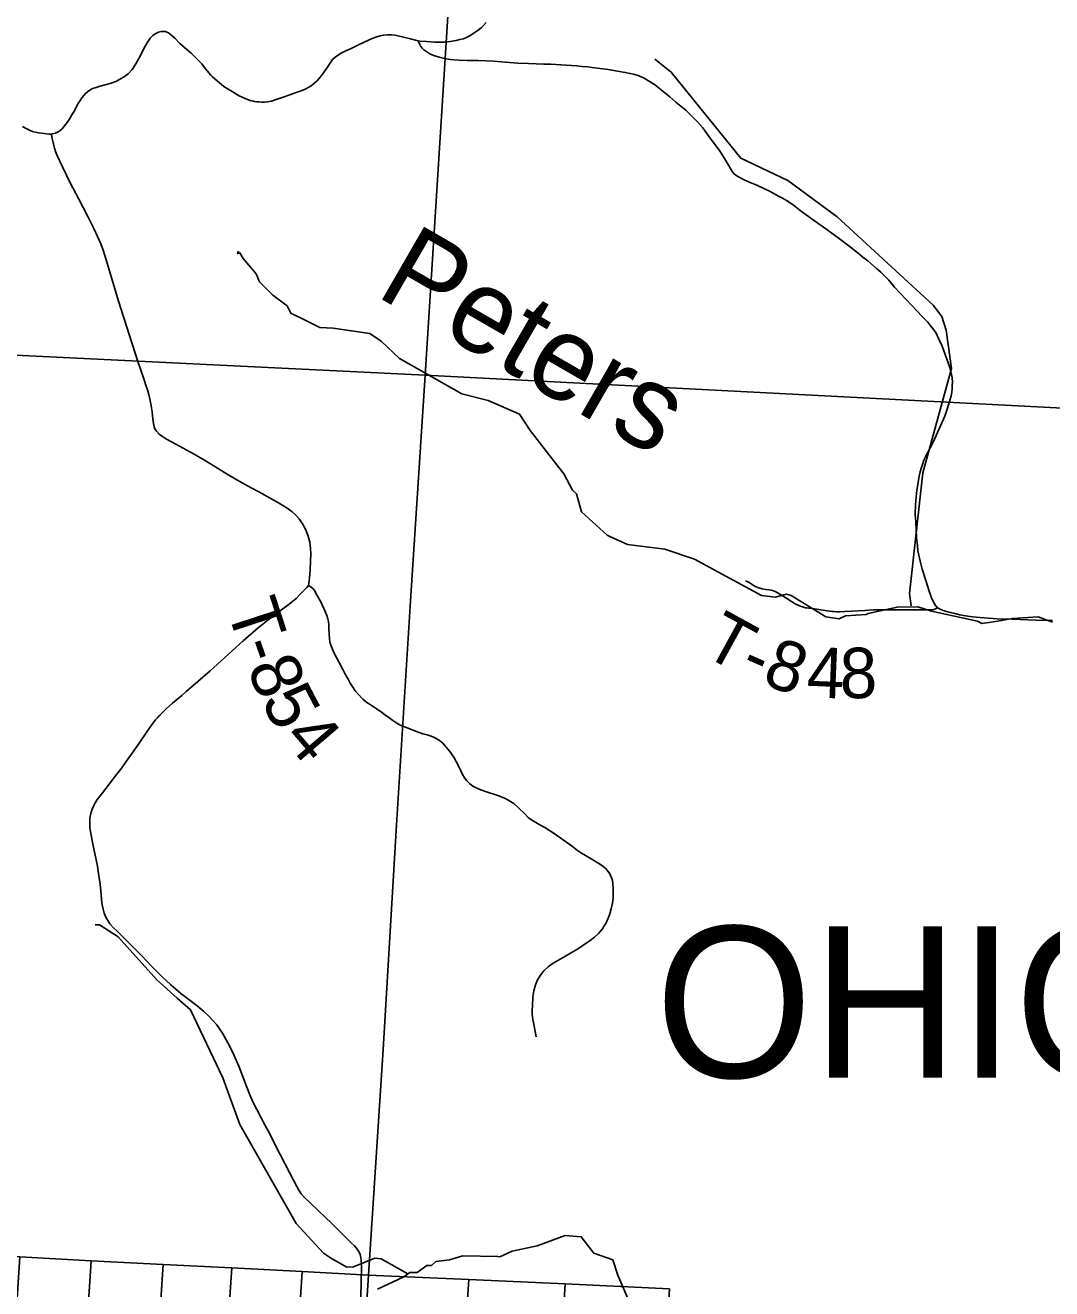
# Model space of a CAD drawing. Extents: x 396.2 to 468.4, y 232.6 to 279.1.
# Drawn here: x 421.953 to 423.11, y 267.097 to 268.52 of the extents above; entities that cross this region are included whole.
import ezdxf

# ---------------------------------------------------------------- set-up
doc = ezdxf.new("R2010")
doc.units = 0
for name, color, linetype in [('GM_X_County_Road', 7, 'Continuous'), ('GM_X_Minor_River', 7, 'Continuous'), ('GM_X_Minor_River_Text', 7, 'Continuous'), ('GM_X_Section', 7, 'Continuous'), ('GM_X_Township_Road', 7, 'Continuous'), ('GM_X_Township_Road_Text', 7, 'Continuous'), ('GM_X_Township_Text', 7, 'Continuous')]:
    doc.layers.add(name, color=color, linetype=linetype)

msp = doc.modelspace()

# ---------------------------------------------------------------- linework, layer by layer
at = {"layer": 'GM_X_County_Road'}
for points in [[(421.9824, 268.3976), (421.9832, 268.3977), (421.9869, 268.3984), (421.9894, 268.3995), (421.9921, 268.4012), (421.9947, 268.4036), (421.9973, 268.4067), (422.0003, 268.4106), (422.0031, 268.4149), (422.0056, 268.4191), (422.0078, 268.4227), (422.0126, 268.4319), (422.0147, 268.4352), (422.0166, 268.4382), (422.0189, 268.441), (422.021, 268.4432), (422.0231, 268.4451), (422.0258, 268.447), (422.0281, 268.4483), (422.0303, 268.4492), (422.0331, 268.4501), (422.0376, 268.4516), (422.0432, 268.453), (422.0486, 268.4546), (422.0549, 268.4569), (422.0604, 268.4596), (422.0645, 268.4621), (422.0688, 268.4655), (422.0733, 268.4704), (422.0775, 268.4765), (422.0794, 268.48), (422.0829, 268.4862), (422.0868, 268.4938), (422.0907, 268.5009), (422.0926, 268.5037), (422.0939, 268.5054), (422.0954, 268.5072), (422.0967, 268.5084), (422.0984, 268.5097), (422.1, 268.5108), (422.1017, 268.5117), (422.1032, 268.5123), (422.1048, 268.5128), (422.1061, 268.513), (422.1075, 268.5131), (422.1086, 268.5132), (422.1097, 268.5131), (422.1111, 268.5129), (422.1126, 268.5124), (422.1143, 268.5115), (422.1162, 268.5102), (422.1188, 268.508), (422.1216, 268.5055), (422.1273, 268.4996), (422.1347, 268.493), (422.14, 268.4885), (422.142, 268.4868), (422.1441, 268.4847), (422.1461, 268.4828), (422.149, 268.4796), (422.1518, 268.4766), (422.1563, 268.4712), (422.1622, 268.464), (422.164, 268.4621), (422.1669, 268.4594), (422.1715, 268.4555), (422.1769, 268.4513), (422.1817, 268.4481), (422.1861, 268.4453), (422.1904, 268.4428), (422.1941, 268.4407), (422.2008, 268.4376), (422.2036, 268.4365), (422.2065, 268.4355), (422.2087, 268.4349), (422.2113, 268.4343), (422.2138, 268.4339), (422.2165, 268.4337), (422.2195, 268.4334), (422.2226, 268.4334), (422.226, 268.4338), (422.2281, 268.4341), (422.2304, 268.4346), (422.2358, 268.4364), (422.2426, 268.4387), (422.2513, 268.4416), (422.2582, 268.4442), (422.2628, 268.4459), (422.2675, 268.4478), (422.2699, 268.4489), (422.2726, 268.4503), (422.2753, 268.452), (422.2778, 268.454), (422.2818, 268.4575), (422.2854, 268.4615), (422.2884, 268.4655), (422.2942, 268.4741), (422.2968, 268.4781), (422.2994, 268.4815), (422.3024, 268.484), (422.3049, 268.486), (422.3091, 268.4885), (422.3151, 268.4916), (422.3194, 268.4937), (422.3276, 268.4976), (422.3349, 268.5012), (422.3441, 268.5052), (422.3491, 268.507), (422.3528, 268.5081), (422.3566, 268.509), (422.3608, 268.5094), (422.3659, 268.5092), (422.3696, 268.5088), (422.3748, 268.5078), (422.3809, 268.5063), (422.387, 268.5048), (422.3929, 268.5033), (422.3959, 268.5027), (422.3981, 268.5023), (422.4051, 268.5017), (422.4146, 268.5011), (422.4192, 268.501), (422.4253, 268.5011), (422.432, 268.5018), (422.4384, 268.5029), (422.4426, 268.5039), (422.4467, 268.5049), (422.4502, 268.5062), (422.4531, 268.5077), (422.4563, 268.5096), (422.4633, 268.5144), (422.4666, 268.5171), (422.4691, 268.5194), (422.4725, 268.5233)], [(421.95, 268.4062), (421.9539, 268.4038), (421.9578, 268.4018), (421.9612, 268.4005), (421.9643, 268.3996), (421.9678, 268.3989), (421.9745, 268.398), (421.98, 268.3975), (421.9824, 268.3976)]]:
    msp.add_lwpolyline(points, dxfattribs=at)
at = {"layer": 'GM_X_Minor_River'}
for points in [[(422.9515, 267.866), (422.9496, 267.8799), (422.9644, 268.0159), (422.9969, 268.1335), (422.9906, 268.1765), (422.9858, 268.1921), (422.976, 268.2047), (422.8678, 268.3043), (422.8123, 268.3453), (422.7903, 268.3557), (422.7593, 268.3703), (422.681, 268.4674), (422.6625, 268.482)], [(423.1105, 267.8476), (423.0946, 267.8537), (423.0652, 267.8517), (423.0489, 267.8486), (423.0311, 267.8463), (423.0262, 267.8486), (422.9744, 267.8602), (422.9589, 267.8648), (422.9355, 267.8647), (422.903, 267.8574), (422.9007, 267.8563), (422.8773, 267.8547), (422.8701, 267.8516), (422.855, 267.8535), (422.816, 267.8777), (422.8107, 267.8792), (422.7979, 267.8758), (422.7827, 267.8776), (422.7336, 267.9045), (422.7071, 267.9185), (422.6738, 267.9298), (422.6315, 267.9351), (422.6118, 267.9441), (422.6088, 267.9457), (422.58, 267.9718), (422.574, 267.9923), (422.5698, 267.9965), (422.56, 268.0147), (422.5221, 268.0637), (422.51, 268.0819), (422.4748, 268.0974), (422.445, 268.1049), (422.4026, 268.1291), (422.3746, 268.1447), (422.3542, 268.1644), (422.3413, 268.1727), (422.3001, 268.1787), (422.285, 268.1798), (422.2729, 268.1855), (422.2684, 268.1877), (422.2521, 268.1957), (422.2483, 268.204), (422.232, 268.2162), (422.2169, 268.2309), (422.2131, 268.2401), (422.1987, 268.2575), (422.1949, 268.2636), (422.1923, 268.2628), (422.1934, 268.2655)], [(422.3843, 267.1134), (422.3539, 267.1306), (422.3468, 267.1312), (422.323, 267.1214), (422.3155, 267.1209), (422.298, 267.1309), (422.2891, 267.1369), (422.2584, 267.1701), (422.1948, 267.2819), (422.1757, 267.3345), (422.1394, 267.4109), (422.1243, 267.4239), (422.1011, 267.4447), (422.0576, 267.4932), (422.0365, 267.5068), (422.0317, 267.5067)], [(422.6341, 267.0803), (422.6209, 267.1122), (422.6152, 267.1293), (422.5937, 267.1369), (422.5831, 267.1502), (422.5796, 267.1551), (422.5615, 267.1569), (422.5298, 267.1451), (422.5018, 267.1389), (422.4878, 267.1328), (422.4855, 267.1332), (422.4462, 267.1339), (422.4311, 267.1293), (422.4156, 267.1273), (422.4107, 267.1228), (422.4054, 267.1228), (422.3945, 267.1151), (422.3865, 267.1151), (422.3797, 267.1102), (422.3499, 267.0964)]]:
    msp.add_lwpolyline(points, dxfattribs=at)
at = {"layer": 'GM_X_Section'}
for points in [[(422.4695, 269.1674), (422.4038, 268.126), (421.3567, 268.1769), (421.4251, 269.2153)], [(422.4695, 269.1674), (423.5049, 269.1165), (423.4737, 268.598), (423.4418, 268.0724), (422.4038, 268.126)], [(422.4038, 268.126), (422.3873, 267.8717), (422.3714, 267.6194), (422.3562, 267.3663), (422.3397, 267.1122), (422.265, 267.1161), (422.1857, 267.1202), (422.1085, 267.1242), (422.0274, 267.1283), (421.9468, 267.1325), (421.8678, 267.1364), (421.7867, 267.1407), (421.6999, 267.1457), (421.6279, 267.1492), (421.5422, 267.1537), (421.4595, 267.1579), (421.3782, 267.1621), (421.2935, 267.1662), (421.3567, 268.1769)], [(422.0274, 267.1283), (421.9592, 266.0827), (421.8794, 266.0863), (421.9468, 267.1325)], [(422.1085, 267.1242), (422.0393, 266.0792), (421.9592, 266.0827), (422.0274, 267.1283)], [(422.1857, 267.1202), (422.1144, 266.0758), (422.0393, 266.0792), (422.1085, 267.1242)], [(422.265, 267.1161), (422.1984, 266.0721), (422.1144, 266.0758), (422.1857, 267.1202)], [(422.3397, 267.1122), (422.2722, 266.0688), (422.1984, 266.0721), (422.265, 267.1161)], [(422.4529, 267.1071), (422.382, 266.0626), (422.2722, 266.0688), (422.3397, 267.1122)], [(422.5613, 267.1021), (422.4978, 266.0581), (422.382, 266.0626), (422.4529, 267.1071)], [(422.679, 267.0967), (422.6167, 266.0532), (422.4978, 266.0581), (422.5613, 267.1021)]]:
    msp.add_lwpolyline(points, close=True, dxfattribs=at)
at = {"layer": 'GM_X_Township_Road'}
for points in [[(423.1105, 267.8497), (423.0917, 267.8499), (423.0653, 267.8509), (423.0483, 267.8515), (423.0287, 267.8528), (423.0205, 267.8537), (423.0127, 267.8548), (423.0062, 267.8561), (422.999, 267.8577), (422.9936, 267.8591), (422.9873, 267.8609), (422.9839, 267.8622), (422.9811, 267.8639), (422.9788, 267.8666), (422.9768, 267.8697), (422.9753, 267.8724), (422.9742, 267.8749), (422.9715, 267.8827), (422.9681, 267.8933), (422.9638, 267.9074), (422.9613, 267.9165), (422.9598, 267.9232), (422.9589, 267.9279), (422.9583, 267.9337), (422.9575, 267.9432), (422.9564, 267.9606), (422.956, 267.9688), (422.9562, 267.9798), (422.9569, 267.989), (422.9576, 267.9963), (422.9592, 268.0051), (422.9604, 268.0122), (422.9616, 268.0171), (422.9626, 268.0209), (422.9643, 268.0263), (422.9657, 268.03), (422.9687, 268.0362), (422.9762, 268.0504), (422.9891, 268.0799), (422.9923, 268.0886), (422.9964, 268.1026), (422.9971, 268.1066), (422.9975, 268.1109), (422.9977, 268.1146), (422.9978, 268.1181), (422.9974, 268.123), (422.9966, 268.1267), (422.9947, 268.1346), (422.9912, 268.1452), (422.9861, 268.1586), (422.9823, 268.1671), (422.9793, 268.1734), (422.977, 268.1771), (422.9735, 268.1813), (422.97, 268.1855), (422.9632, 268.1925), (422.9581, 268.1979), (422.9327, 268.2252), (422.926, 268.2331), (422.9214, 268.2379), (422.9172, 268.2418), (422.9124, 268.2461), (422.9023, 268.2546), (422.897, 268.2589), (422.8917, 268.2632), (422.8794, 268.2727), (422.8704, 268.2794), (422.8561, 268.29), (422.8425, 268.2998), (422.8264, 268.3116), (422.8186, 268.3176), (422.8116, 268.3225), (422.8064, 268.3253), (422.802, 268.3276), (422.7967, 268.3306), (422.7917, 268.3332), (422.7859, 268.3359), (422.7773, 268.3398), (422.768, 268.3438), (422.7623, 268.3464), (422.7576, 268.3489), (422.7542, 268.3509), (422.7516, 268.3531), (422.75, 268.355), (422.748, 268.3579), (422.7454, 268.3625), (422.741, 268.3699), (422.7353, 268.379), (422.7294, 268.387), (422.7218, 268.3972), (422.7164, 268.4045), (422.711, 268.411), (422.7068, 268.4151), (422.6973, 268.4243), (422.6861, 268.4335), (422.6793, 268.4393), (422.6718, 268.4454), (422.6654, 268.4507), (422.662, 268.4532), (422.6555, 268.4576), (422.6506, 268.4604), (422.647, 268.4621), (422.6432, 268.4636), (422.6386, 268.4649), (422.6344, 268.4659), (422.6291, 268.467), (422.6203, 268.4684), (422.6097, 268.4701), (422.5919, 268.4725), (422.5869, 268.4731), (422.5801, 268.4738), (422.5745, 268.4743), (422.5627, 268.4751), (422.5448, 268.4761), (422.5373, 268.4764), (422.52, 268.477), (422.5076, 268.4775), (422.4896, 268.4789), (422.4805, 268.4796), (422.4722, 268.4802), (422.4635, 268.4805), (422.4509, 268.4805), (422.4416, 268.4809), (422.4361, 268.4812), (422.432, 268.4816), (422.4253, 268.4826), (422.4193, 268.484), (422.4135, 268.486), (422.409, 268.4881), (422.4054, 268.4903), (422.4022, 268.4925), (422.4003, 268.4943), (422.3989, 268.4961), (422.3975, 268.4986), (422.3959, 268.5027)], [(422.0954, 267.7317), (422.0972, 267.7342), (422.0999, 267.7376), (422.1019, 267.7399), (422.1044, 267.7427), (422.1087, 267.7472), (422.1118, 267.7502), (422.1189, 267.7563), (422.1293, 267.7651), (422.1345, 267.7696), (422.142, 267.776), (422.1612, 267.7929), (422.1987, 267.8265), (422.2154, 267.8411), (422.225, 267.8487), (422.239, 267.8595), (422.2504, 267.868), (422.2581, 267.8744), (422.2625, 267.8787), (422.2674, 267.8836), (422.2703, 267.8869), (422.2721, 267.8891), (422.2727, 267.8917), (422.2733, 267.8974), (422.274, 267.9066), (422.2745, 267.9162), (422.2748, 267.9241), (422.2744, 267.9311), (422.2736, 267.9378), (422.2727, 267.9418), (422.2714, 267.9458), (422.2688, 267.9524), (422.2656, 267.9585), (422.2615, 267.9641), (422.2578, 267.9682), (422.2538, 267.9719), (422.2482, 267.9759), (422.2383, 267.9821), (422.2161, 267.9945), (422.2076, 267.9991), (422.194, 268.0065), (422.1824, 268.0132), (422.1698, 268.0211), (422.1549, 268.0302), (422.1432, 268.0371), (422.135, 268.0415), (422.1225, 268.0482), (422.1121, 268.0539), (422.1066, 268.0575), (422.1038, 268.0595), (422.1008, 268.0628), (422.0991, 268.0655), (422.0984, 268.0679), (422.0977, 268.0714), (422.0969, 268.0767), (422.0959, 268.0846), (422.0946, 268.0935), (422.0939, 268.0974), (422.0932, 268.1008), (422.0923, 268.104), (422.0906, 268.1094), (422.0889, 268.1147), (422.0866, 268.1219), (422.0799, 268.1414), (422.0581, 268.2094), (422.055, 268.2193), (422.0487, 268.2407), (422.0443, 268.2558), (422.0409, 268.2668), (422.0381, 268.2739), (422.0346, 268.282), (422.0303, 268.291), (422.0265, 268.2986), (422.0235, 268.3047), (422.0129, 268.3251), (422.0037, 268.3425), (421.9994, 268.3513), (421.9948, 268.3606), (421.9887, 268.374), (421.9871, 268.378), (421.9859, 268.3815), (421.9847, 268.3862), (421.9833, 268.3926), (421.9826, 268.3967), (421.9824, 268.3976)], [(422.5289, 267.3804), (422.5258, 267.3966), (422.5251, 267.4), (422.5246, 267.4032), (422.5244, 267.4062), (422.5243, 267.4107), (422.5245, 267.4156), (422.525, 267.4256), (422.5262, 267.4324), (422.528, 267.439), (422.5304, 267.4447), (422.5335, 267.45), (422.5374, 267.4549), (422.5424, 267.4595), (422.548, 267.4634), (422.5609, 267.4709), (422.5764, 267.4801), (422.5862, 267.4867), (422.5897, 267.4892), (422.5945, 267.4928), (422.599, 267.497), (422.6036, 267.5022), (422.6055, 267.5055), (422.6072, 267.5083), (422.6087, 267.5114), (422.6105, 267.5159), (422.6117, 267.5192), (422.6133, 267.5246), (422.6146, 267.5313), (422.6154, 267.5368), (422.6156, 267.5424), (422.6155, 267.548), (422.6151, 267.5533), (422.6146, 267.5567), (422.6139, 267.5588), (422.6126, 267.5623), (422.6112, 267.5649), (422.6093, 267.5677), (422.6076, 267.5698), (422.6056, 267.5714), (422.6011, 267.5748), (422.5925, 267.5798), (422.5844, 267.5847), (422.5797, 267.5876), (422.5754, 267.5905), (422.5683, 267.5959), (422.5628, 267.5999), (422.5582, 267.6031), (422.5489, 267.6095), (422.5384, 267.6163), (422.5321, 267.6197), (422.5265, 267.6231), (422.5227, 267.6254), (422.5198, 267.6276), (422.5158, 267.6316), (422.5093, 267.6382), (422.5034, 267.6433), (422.4999, 267.6457), (422.4962, 267.6479), (422.4929, 267.6494), (422.4866, 267.652), (422.4706, 267.6572), (422.4663, 267.6588), (422.4612, 267.661), (422.4575, 267.6629), (422.4536, 267.6659), (422.4506, 267.669), (422.448, 267.6724), (422.4454, 267.6767), (422.4416, 267.6849), (422.4391, 267.6901), (422.436, 267.6956), (422.4316, 267.702), (422.4275, 267.7069), (422.4237, 267.7113), (422.4197, 267.7144), (422.4162, 267.7167), (422.4124, 267.7185), (422.4093, 267.7196), (422.4058, 267.7206), (422.4011, 267.7219), (422.394, 267.7245), (422.3833, 267.7286), (422.3764, 267.7314), (422.3718, 267.7337), (422.3672, 267.7368), (422.3627, 267.7401), (422.3579, 267.7438), (422.3543, 267.7462), (422.3483, 267.7503), (422.3415, 267.7548), (422.3378, 267.7573), (422.3334, 267.7611), (422.3285, 267.7661), (422.3249, 267.7704), (422.3214, 267.7755), (422.3191, 267.7791), (422.3169, 267.7833), (422.3133, 267.79), (422.311, 267.7943), (422.3072, 267.8015), (422.3008, 267.8135), (422.2981, 267.8197), (422.2964, 267.825), (422.2957, 267.8293), (422.2953, 267.8342), (422.2952, 267.8404), (422.295, 267.8448), (422.2947, 267.8485), (422.294, 267.8516), (422.2928, 267.8551), (422.2911, 267.8595), (422.2859, 267.8706), (422.2813, 267.879), (422.2793, 267.883), (422.2775, 267.8854), (422.2749, 267.8873), (422.2721, 267.8891)], [(422.7645, 267.8944), (422.7664, 267.8935), (422.7686, 267.8922), (422.7722, 267.89), (422.7757, 267.888), (422.7797, 267.8862), (422.7833, 267.8852), (422.7874, 267.8846), (422.7911, 267.8842), (422.7937, 267.8838), (422.7963, 267.883), (422.7981, 267.8822), (422.7997, 267.8814), (422.807, 267.8768), (422.8207, 267.8684), (422.8253, 267.8662), (422.8278, 267.8652), (422.83, 267.8645), (422.8321, 267.8639), (422.8339, 267.8637), (422.8362, 267.8633), (422.8395, 267.863), (422.8429, 267.8625), (422.8471, 267.8618), (422.8591, 267.86), (422.8622, 267.8596), (422.8646, 267.8595), (422.867, 267.8594), (422.8704, 267.8594), (422.8765, 267.8596), (422.8843, 267.8599), (422.8991, 267.8608), (422.904, 267.8611), (422.909, 267.8614), (422.9145, 267.8615), (422.9226, 267.8617), (422.9305, 267.8616), (422.9516, 267.8614), (422.969, 267.8614), (422.9748, 267.8614), (422.9767, 267.8618), (422.9789, 267.8626), (422.9811, 267.8639)], [(422.3305, 267.0737), (422.3314, 267.1006), (422.332, 267.1237), (422.3317, 267.1289), (422.3312, 267.1321), (422.3304, 267.1352), (422.3291, 267.1381), (422.3277, 267.1403), (422.3263, 267.1424), (422.3239, 267.1452), (422.32, 267.149), (422.3149, 267.1538), (422.3079, 267.1608), (422.3024, 267.1664), (422.2972, 267.1714), (422.2921, 267.1763), (422.2827, 267.1853), (422.2672, 267.2), (422.2641, 267.2036), (422.2612, 267.2077), (422.259, 267.2119), (422.2551, 267.2192), (422.2506, 267.2276), (422.2402, 267.2479), (422.2331, 267.2617), (422.2285, 267.2711), (422.2234, 267.2807), (422.2189, 267.2892), (422.214, 267.2985), (422.2098, 267.3066), (422.2062, 267.3151), (422.2027, 267.324), (422.198, 267.3364), (422.1935, 267.3474), (422.188, 267.3602), (422.1832, 267.3703), (422.1795, 267.3771), (422.1753, 267.3845), (422.1719, 267.3895), (422.1688, 267.3941), (422.1649, 267.3987), (422.1596, 267.404), (422.1538, 267.4094), (422.1513, 267.4118), (422.1469, 267.4154), (422.1387, 267.4214), (422.1285, 267.4293), (422.117, 267.4391), (422.1065, 267.4489), (422.0954, 267.46), (422.0842, 267.4717), (422.0752, 267.4806), (422.0667, 267.4895), (422.0627, 267.4935), (422.0592, 267.497), (422.0565, 267.4995), (422.0525, 267.5034), (422.0485, 267.508), (422.046, 267.5115), (422.0442, 267.5147), (422.0421, 267.5199), (422.0408, 267.5243), (422.0398, 267.5292), (422.0391, 267.5346), (422.0387, 267.5409), (422.0376, 267.5525), (422.0357, 267.5646), (422.0343, 267.5728), (422.0287, 267.5996), (422.0268, 267.6098), (422.0259, 267.6158), (422.0256, 267.6212), (422.0259, 267.6267), (422.0268, 267.6322), (422.0283, 267.6369), (422.0299, 267.6405), (422.0319, 267.644), (422.0344, 267.6481), (422.0388, 267.654), (422.0475, 267.6652), (422.0536, 267.6729), (422.0562, 267.6763), (422.0617, 267.6836), (422.0667, 267.6906), (422.0735, 267.7001), (422.0806, 267.7102), (422.09, 267.7241), (422.0954, 267.7317)]]:
    msp.add_lwpolyline(points, dxfattribs=at)

# ---------------------------------------------------------------- texts
at = {"layer": 'GM_X_Minor_River_Text'}
msp.add_text('Peters', height=0.0947, rotation=329.9981, dxfattribs=at).set_placement((422.3461, 268.2163))
at = {"layer": 'GM_X_Township_Road_Text'}
for s, rotation, p in [('T', 288.1334, (422.1796, 267.8634)), ('T', 331.284, (422.714, 267.8123)), ('-', 289.1162, (422.1931, 267.822)), ('8', 340.4651, (422.7817, 267.7784)), ('4', 357.7233, (422.8329, 267.7632)), ('8', 0.7219, (422.8711, 267.7618)), ('8', 292.8593, (422.2022, 267.7962)), ('-', 336.2262, (422.7561, 267.7895)), ('5', 297.6236, (422.218, 267.7593)), ('4', 310.4716, (422.242, 267.7168))]:
    msp.add_text(s, height=0.0568, rotation=rotation, dxfattribs=at).set_placement(p)
at = {"layer": 'GM_X_Township_Text'}
msp.add_text('OHIO', height=0.17045, rotation=0, dxfattribs=at).set_placement((422.6629, 267.3345))

doc.saveas('drawing.dxf')
